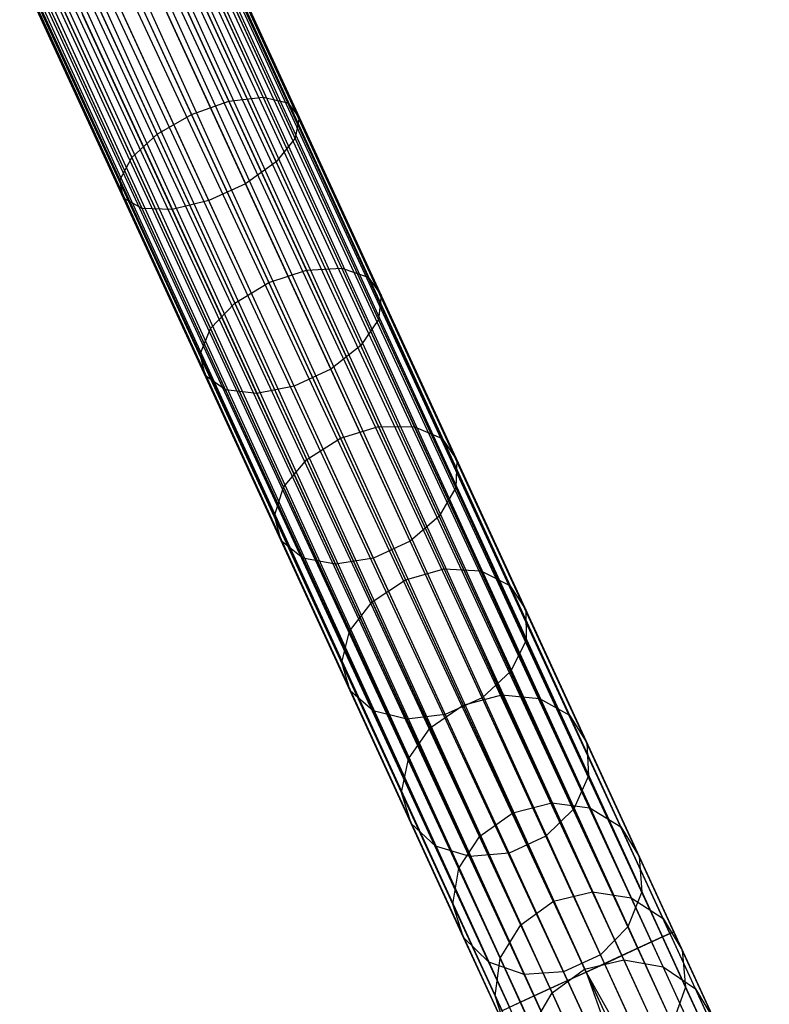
# Model space of a CAD drawing. Extents: x -102 to 102, y -101 to 102.
# Tile 294 of 481: x 28 to 36, y -74 to -63. Entities that reach past the tile are written whole.
import ezdxf

# ---------------------------------------------------------------- set-up
doc = ezdxf.new("R2010")
doc.units = 0
doc.header["$LTSCALE"] = 25.4
doc.layers.get('0').update_dxf_attribs({"linetype": 'CONTINUOUS'})

# ---------------------------------------------------------------- blocks, each defined once
blk = doc.blocks.new('NL2500011659_STL')
at = {"color": 0}
for p, q in [((19.017, -38.89, -7.395), (34.641, -72.85, -7.395)), ((19.017, -38.89, -7.605), (34.641, -72.85, -7.395)), ((34.601, -72.868, -7.809), (19.017, -38.89, -7.605)), ((19.017, -38.89, -7.605), (34.641, -72.85, -7.395)), ((19.017, -38.89, -7.395), (34.641, -72.85, -7.395)), ((34.601, -72.868, -7.809), (19.017, -38.89, -7.605)), ((34.524, -72.904, -7), (18.788, -38.996, -6.831)), ((18.788, -38.996, -6.831), (34.271, -73.02, -6.691)), ((18.788, -38.996, -6.831), (34.271, -73.02, -6.691)), ((34.524, -72.904, -7), (18.788, -38.996, -6.831)), ((18.788, -38.996, -8.169), (34.412, -72.955, -8.169)), ((18.788, -38.996, -8.169), (34.412, -72.955, -8.169)), ((18.9, -38.944, -7), (34.524, -72.904, -7)), ((18.9, -38.944, -7), (34.524, -72.904, -7)), ((34.412, -72.955, -8.169), (18.9, -38.944, -8)), ((18.9, -38.944, -8), (34.601, -72.868, -7.809)), ((18.9, -38.944, -8), (34.601, -72.868, -7.809)), ((34.412, -72.955, -8.169), (18.9, -38.944, -8)), ((34.641, -72.85, -7.395), (18.977, -38.909, -7.191)), ((18.977, -38.909, -7.191), (34.524, -72.904, -7)), ((18.977, -38.909, -7.191), (34.524, -72.904, -7)), ((34.641, -72.85, -7.395), (18.977, -38.909, -7.191)), ((18.977, -38.909, -7.809), (34.601, -72.868, -7.809)), ((18.977, -38.909, -7.809), (34.601, -72.868, -7.809)), ((18.647, -39.06, -6.691), (34.271, -73.02, -6.691)), ((18.647, -39.06, -6.691), (34.271, -73.02, -6.691)), ((34.107, -73.095, -8.414), (18.647, -39.06, -8.309)), ((18.647, -39.06, -8.309), (34.412, -72.955, -8.169)), ((18.647, -39.06, -8.309), (34.412, -72.955, -8.169)), ((34.107, -73.095, -8.414), (18.647, -39.06, -8.309)), ((34.271, -73.02, -6.691), (18.483, -39.136, -6.586)), ((18.483, -39.136, -6.586), (33.926, -73.179, -6.522)), ((18.483, -39.136, -6.586), (33.926, -73.179, -6.522)), ((34.271, -73.02, -6.691), (18.483, -39.136, -6.586)), ((18.483, -39.136, -8.414), (34.107, -73.095, -8.414)), ((18.483, -39.136, -8.414), (34.107, -73.095, -8.414)), ((18.302, -39.219, -6.522), (33.926, -73.179, -6.522)), ((18.302, -39.219, -6.522), (33.926, -73.179, -6.522)), ((18.302, -39.219, -8.478), (33.737, -73.265, -8.5)), ((18.302, -39.219, -8.478), (33.737, -73.265, -8.5)), ((18.302, -39.219, -8.478), (34.107, -73.095, -8.414)), ((18.302, -39.219, -8.478), (34.107, -73.095, -8.414)), ((33.368, -73.435, -8.414), (17.924, -39.393, -8.478)), ((17.924, -39.393, -8.478), (33.737, -73.265, -8.5)), ((33.368, -73.435, -8.414), (17.924, -39.393, -8.478)), ((17.924, -39.393, -6.522), (33.548, -73.352, -6.522)), ((17.924, -39.393, -6.522), (33.548, -73.352, -6.522)), ((17.924, -39.393, -8.478), (33.737, -73.265, -8.5)), ((18.113, -39.306, -6.5), (33.737, -73.265, -6.5)), ((18.113, -39.306, -6.5), (33.737, -73.265, -6.5)), ((18.113, -39.306, -8.5), (33.737, -73.265, -8.5)), ((18.113, -39.306, -8.5), (33.737, -73.265, -8.5)), ((17.744, -39.476, -8.414), (33.368, -73.435, -8.414)), ((17.744, -39.476, -8.414), (33.368, -73.435, -8.414)), ((33.548, -73.352, -6.522), (17.744, -39.476, -6.586)), ((17.744, -39.476, -6.586), (33.203, -73.511, -6.691)), ((17.744, -39.476, -6.586), (33.203, -73.511, -6.691)), ((33.548, -73.352, -6.522), (17.744, -39.476, -6.586)), ((33.062, -73.576, -8.169), (17.579, -39.552, -8.309)), ((17.579, -39.552, -8.309), (33.368, -73.435, -8.414)), ((17.579, -39.552, -8.309), (33.368, -73.435, -8.414)), ((33.062, -73.576, -8.169), (17.579, -39.552, -8.309)), ((17.579, -39.552, -6.691), (33.203, -73.511, -6.691)), ((17.579, -39.552, -6.691), (33.203, -73.511, -6.691)), ((17.249, -39.704, -7.809), (32.873, -73.663, -7.809)), ((17.249, -39.704, -7.809), (32.873, -73.663, -7.809)), ((32.95, -73.627, -7), (17.249, -39.704, -7.191)), ((17.249, -39.704, -7.191), (32.834, -73.681, -7.395)), ((17.249, -39.704, -7.191), (32.834, -73.681, -7.395)), ((32.95, -73.627, -7), (17.249, -39.704, -7.191)), ((32.873, -73.663, -7.809), (17.327, -39.668, -8)), ((17.327, -39.668, -8), (33.062, -73.576, -8.169)), ((17.327, -39.668, -8), (33.062, -73.576, -8.169)), ((32.873, -73.663, -7.809), (17.327, -39.668, -8)), ((17.327, -39.668, -7), (32.95, -73.627, -7)), ((17.327, -39.668, -7), (32.95, -73.627, -7)), ((17.438, -39.617, -8.169), (33.062, -73.576, -8.169)), ((17.438, -39.617, -8.169), (33.062, -73.576, -8.169)), ((33.203, -73.511, -6.691), (17.438, -39.617, -6.831)), ((17.438, -39.617, -6.831), (32.95, -73.627, -7)), ((17.438, -39.617, -6.831), (32.95, -73.627, -7)), ((33.203, -73.511, -6.691), (17.438, -39.617, -6.831)), ((32.834, -73.681, -7.395), (17.21, -39.722, -7.605)), ((17.21, -39.722, -7.395), (32.834, -73.681, -7.395)), ((32.834, -73.681, -7.395), (17.21, -39.722, -7.605)), ((17.21, -39.722, -7.605), (32.873, -73.663, -7.809)), ((17.21, -39.722, -7.605), (32.873, -73.663, -7.809)), ((17.21, -39.722, -7.395), (32.834, -73.681, -7.395)), ((30.414, -64.263, -304.806), (29.556, -62.4, -305.683)), ((30.414, -64.263, -304.806), (29.556, -62.4, -305.683)), ((30.062, -64.305, -304.587), (29.216, -62.465, -305.453)), ((30.062, -64.305, -304.587), (29.216, -62.465, -305.453)), ((30.669, -64.322, -305.128), (29.796, -62.424, -306.021)), ((30.669, -64.322, -305.128), (29.796, -62.424, -306.021)), ((30.786, -64.472, -305.498), (29.894, -62.534, -306.41)), ((30.786, -64.472, -305.498), (29.894, -62.534, -306.41)), ((28.834, -62.609, -305.372), (29.677, -64.44, -304.509)), ((28.834, -62.609, -305.372), (29.677, -64.44, -304.509)), ((29.323, -64.645, -304.587), (28.477, -62.805, -305.453)), ((29.323, -64.645, -304.587), (28.477, -62.805, -305.453)), ((30.743, -64.685, -305.852), (29.834, -62.709, -306.782)), ((30.743, -64.685, -305.852), (29.834, -62.709, -306.782)), ((30.548, -64.927, -306.129), (29.625, -62.921, -307.073)), ((30.548, -64.927, -306.129), (29.625, -62.921, -307.073)), ((29.063, -64.885, -304.806), (28.206, -63.021, -305.683)), ((29.063, -64.885, -304.806), (28.206, -63.021, -305.683)), ((30.234, -65.154, -306.28), (29.304, -63.132, -307.232)), ((30.234, -65.154, -306.28), (29.304, -63.132, -307.232)), ((28.941, -65.117, -305.128), (28.068, -63.219, -306.021)), ((28.941, -65.117, -305.128), (28.068, -63.219, -306.021)), ((29.856, -65.328, -306.28), (28.926, -63.306, -307.232)), ((29.856, -65.328, -306.28), (28.926, -63.306, -307.232)), ((28.979, -65.303, -305.498), (28.087, -63.365, -306.41)), ((28.979, -65.303, -305.498), (28.087, -63.365, -306.41)), ((29.48, -65.418, -306.129), (28.557, -63.412, -307.073)), ((29.48, -65.418, -306.129), (28.557, -63.412, -307.073)), ((29.169, -65.409, -305.852), (28.26, -63.433, -306.782)), ((29.169, -65.409, -305.852), (28.26, -63.433, -306.782)), ((29.677, -64.44, -304.509), (30.062, -64.305, -304.587)), ((29.677, -64.44, -304.509), (30.062, -64.305, -304.587)), ((30.062, -64.305, -304.587), (30.414, -64.263, -304.806)), ((30.062, -64.305, -304.587), (30.414, -64.263, -304.806)), ((30.861, -66.042, -303.493), (30.062, -64.305, -304.587)), ((30.861, -66.042, -303.493), (30.062, -64.305, -304.587)), ((30.414, -64.263, -304.806), (30.669, -64.322, -305.128)), ((31.223, -66.022, -303.698), (30.414, -64.263, -304.806)), ((31.223, -66.022, -303.698), (30.414, -64.263, -304.806)), ((30.414, -64.263, -304.806), (30.669, -64.322, -305.128)), ((30.669, -64.322, -305.128), (30.786, -64.472, -305.498)), ((31.494, -66.114, -304), (30.669, -64.322, -305.128)), ((31.494, -66.114, -304), (30.669, -64.322, -305.128)), ((30.669, -64.322, -305.128), (30.786, -64.472, -305.498)), ((29.323, -64.645, -304.587), (29.677, -64.44, -304.509)), ((29.323, -64.645, -304.587), (29.677, -64.44, -304.509)), ((29.677, -64.44, -304.509), (30.472, -66.169, -303.421)), ((29.677, -64.44, -304.509), (30.472, -66.169, -303.421)), ((30.786, -64.472, -305.498), (30.743, -64.685, -305.852)), ((30.786, -64.472, -305.498), (30.743, -64.685, -305.852)), ((31.628, -66.301, -304.346), (30.786, -64.472, -305.498)), ((31.628, -66.301, -304.346), (30.786, -64.472, -305.498)), ((29.063, -64.885, -304.806), (29.323, -64.645, -304.587)), ((29.063, -64.885, -304.806), (29.323, -64.645, -304.587)), ((30.122, -66.382, -303.493), (29.323, -64.645, -304.587)), ((30.122, -66.382, -303.493), (29.323, -64.645, -304.587)), ((30.743, -64.685, -305.852), (30.548, -64.927, -306.129)), ((30.743, -64.685, -305.852), (30.548, -64.927, -306.129)), ((31.601, -66.551, -304.678), (30.743, -64.685, -305.852)), ((31.601, -66.551, -304.678), (30.743, -64.685, -305.852)), ((28.941, -65.117, -305.128), (29.063, -64.885, -304.806)), ((28.941, -65.117, -305.128), (29.063, -64.885, -304.806)), ((29.873, -66.644, -303.698), (29.063, -64.885, -304.806)), ((29.873, -66.644, -303.698), (29.063, -64.885, -304.806)), ((30.548, -64.927, -306.129), (30.234, -65.154, -306.28)), ((30.548, -64.927, -306.129), (30.234, -65.154, -306.28)), ((31.419, -66.82, -304.937), (30.548, -64.927, -306.129)), ((31.419, -66.82, -304.937), (30.548, -64.927, -306.129)), ((28.979, -65.303, -305.498), (28.941, -65.117, -305.128)), ((29.766, -66.909, -304), (28.941, -65.117, -305.128)), ((28.979, -65.303, -305.498), (28.941, -65.117, -305.128)), ((29.766, -66.909, -304), (28.941, -65.117, -305.128)), ((30.234, -65.154, -306.28), (29.856, -65.328, -306.28)), ((30.234, -65.154, -306.28), (29.856, -65.328, -306.28)), ((31.112, -67.063, -305.078), (30.234, -65.154, -306.28)), ((31.112, -67.063, -305.078), (30.234, -65.154, -306.28)), ((29.169, -65.409, -305.852), (28.979, -65.303, -305.498)), ((29.821, -67.132, -304.346), (28.979, -65.303, -305.498)), ((29.169, -65.409, -305.852), (28.979, -65.303, -305.498)), ((29.821, -67.132, -304.346), (28.979, -65.303, -305.498)), ((29.856, -65.328, -306.28), (29.48, -65.418, -306.129)), ((29.856, -65.328, -306.28), (29.48, -65.418, -306.129)), ((30.735, -67.237, -305.078), (29.856, -65.328, -306.28)), ((30.735, -67.237, -305.078), (29.856, -65.328, -306.28)), ((29.48, -65.418, -306.129), (29.169, -65.409, -305.852)), ((30.028, -67.275, -304.678), (29.169, -65.409, -305.852)), ((29.48, -65.418, -306.129), (29.169, -65.409, -305.852)), ((30.028, -67.275, -304.678), (29.169, -65.409, -305.852)), ((30.351, -67.312, -304.937), (29.48, -65.418, -306.129)), ((30.351, -67.312, -304.937), (29.48, -65.418, -306.129)), ((30.472, -66.169, -303.421), (30.861, -66.042, -303.493)), ((30.472, -66.169, -303.421), (30.861, -66.042, -303.493)), ((30.861, -66.042, -303.493), (31.223, -66.022, -303.698)), ((30.861, -66.042, -303.493), (31.223, -66.022, -303.698)), ((31.603, -67.653, -302.187), (30.861, -66.042, -303.493)), ((31.603, -67.653, -302.187), (30.861, -66.042, -303.493)), ((31.223, -66.022, -303.698), (31.494, -66.114, -304)), ((31.973, -67.654, -302.375), (31.223, -66.022, -303.698)), ((31.973, -67.654, -302.375), (31.223, -66.022, -303.698)), ((31.223, -66.022, -303.698), (31.494, -66.114, -304)), ((31.494, -66.114, -304), (31.628, -66.301, -304.346)), ((32.258, -67.776, -302.652), (31.494, -66.114, -304)), ((32.258, -67.776, -302.652), (31.494, -66.114, -304)), ((31.494, -66.114, -304), (31.628, -66.301, -304.346)), ((30.122, -66.382, -303.493), (30.472, -66.169, -303.421)), ((30.122, -66.382, -303.493), (30.472, -66.169, -303.421)), ((30.472, -66.169, -303.421), (31.21, -67.773, -302.12)), ((30.472, -66.169, -303.421), (31.21, -67.773, -302.12)), ((31.628, -66.301, -304.346), (31.601, -66.551, -304.678)), ((31.628, -66.301, -304.346), (31.601, -66.551, -304.678)), ((32.408, -67.998, -302.97), (31.628, -66.301, -304.346)), ((32.408, -67.998, -302.97), (31.628, -66.301, -304.346)), ((29.873, -66.644, -303.698), (30.122, -66.382, -303.493)), ((29.873, -66.644, -303.698), (30.122, -66.382, -303.493)), ((30.864, -67.993, -302.187), (30.122, -66.382, -303.493)), ((30.864, -67.993, -302.187), (30.122, -66.382, -303.493)), ((31.601, -66.551, -304.678), (31.419, -66.82, -304.937)), ((31.601, -66.551, -304.678), (31.419, -66.82, -304.937)), ((32.397, -68.281, -303.274), (31.601, -66.551, -304.678)), ((32.397, -68.281, -303.274), (31.601, -66.551, -304.678)), ((29.766, -66.909, -304), (29.873, -66.644, -303.698)), ((29.766, -66.909, -304), (29.873, -66.644, -303.698)), ((30.623, -68.275, -302.375), (29.873, -66.644, -303.698)), ((30.623, -68.275, -302.375), (29.873, -66.644, -303.698)), ((31.419, -66.82, -304.937), (31.112, -67.063, -305.078)), ((31.419, -66.82, -304.937), (31.112, -67.063, -305.078)), ((32.227, -68.576, -303.512), (31.419, -66.82, -304.937)), ((32.227, -68.576, -303.512), (31.419, -66.82, -304.937)), ((29.821, -67.132, -304.346), (29.766, -66.909, -304)), ((30.53, -68.571, -302.652), (29.766, -66.909, -304)), ((29.821, -67.132, -304.346), (29.766, -66.909, -304)), ((30.53, -68.571, -302.652), (29.766, -66.909, -304)), ((31.112, -67.063, -305.078), (30.735, -67.237, -305.078)), ((31.112, -67.063, -305.078), (30.735, -67.237, -305.078)), ((31.927, -68.833, -303.642), (31.112, -67.063, -305.078)), ((31.927, -68.833, -303.642), (31.112, -67.063, -305.078)), ((30.028, -67.275, -304.678), (29.821, -67.132, -304.346)), ((30.601, -68.829, -302.97), (29.821, -67.132, -304.346)), ((30.028, -67.275, -304.678), (29.821, -67.132, -304.346)), ((30.601, -68.829, -302.97), (29.821, -67.132, -304.346)), ((30.735, -67.237, -305.078), (30.351, -67.312, -304.937)), ((30.735, -67.237, -305.078), (30.351, -67.312, -304.937)), ((31.549, -69.007, -303.642), (30.735, -67.237, -305.078)), ((31.549, -69.007, -303.642), (30.735, -67.237, -305.078)), ((30.351, -67.312, -304.937), (30.028, -67.275, -304.678)), ((30.824, -69.005, -303.274), (30.028, -67.275, -304.678)), ((30.351, -67.312, -304.937), (30.028, -67.275, -304.678)), ((30.824, -69.005, -303.274), (30.028, -67.275, -304.678)), ((31.159, -69.068, -303.512), (30.351, -67.312, -304.937)), ((31.159, -69.068, -303.512), (30.351, -67.312, -304.937)), ((31.21, -67.773, -302.12), (31.603, -67.653, -302.187)), ((31.21, -67.773, -302.12), (31.603, -67.653, -302.187)), ((31.603, -67.653, -302.187), (31.973, -67.654, -302.375)), ((32.276, -69.116, -300.685), (31.603, -67.653, -302.187)), ((32.276, -69.116, -300.685), (31.603, -67.653, -302.187)), ((31.603, -67.653, -302.187), (31.973, -67.654, -302.375)), ((31.973, -67.654, -302.375), (32.258, -67.776, -302.652)), ((32.655, -69.136, -300.853), (31.973, -67.654, -302.375)), ((32.655, -69.136, -300.853), (31.973, -67.654, -302.375)), ((31.973, -67.654, -302.375), (32.258, -67.776, -302.652)), ((30.864, -67.993, -302.187), (31.21, -67.773, -302.12)), ((30.864, -67.993, -302.187), (31.21, -67.773, -302.12)), ((31.21, -67.773, -302.12), (31.88, -69.229, -300.625)), ((31.21, -67.773, -302.12), (31.88, -69.229, -300.625)), ((32.258, -67.776, -302.652), (32.408, -67.998, -302.97)), ((32.953, -69.286, -301.102), (32.258, -67.776, -302.652)), ((32.953, -69.286, -301.102), (32.258, -67.776, -302.652)), ((32.258, -67.776, -302.652), (32.408, -67.998, -302.97)), ((30.623, -68.275, -302.375), (30.864, -67.993, -302.187)), ((30.623, -68.275, -302.375), (30.864, -67.993, -302.187)), ((31.537, -69.456, -300.685), (30.864, -67.993, -302.187)), ((31.537, -69.456, -300.685), (30.864, -67.993, -302.187)), ((32.408, -67.998, -302.97), (32.397, -68.281, -303.274)), ((32.408, -67.998, -302.97), (32.397, -68.281, -303.274)), ((33.117, -69.539, -301.388), (32.408, -67.998, -302.97)), ((33.117, -69.539, -301.388), (32.408, -67.998, -302.97)), ((30.53, -68.571, -302.652), (30.623, -68.275, -302.375)), ((30.53, -68.571, -302.652), (30.623, -68.275, -302.375)), ((31.305, -69.757, -300.853), (30.623, -68.275, -302.375)), ((31.305, -69.757, -300.853), (30.623, -68.275, -302.375)), ((32.397, -68.281, -303.274), (32.227, -68.576, -303.512)), ((32.397, -68.281, -303.274), (32.227, -68.576, -303.512)), ((33.12, -69.853, -301.661), (32.397, -68.281, -303.274)), ((33.12, -69.853, -301.661), (32.397, -68.281, -303.274)), ((30.601, -68.829, -302.97), (30.53, -68.571, -302.652)), ((31.225, -70.081, -301.102), (30.53, -68.571, -302.652)), ((30.601, -68.829, -302.97), (30.53, -68.571, -302.652)), ((31.225, -70.081, -301.102), (30.53, -68.571, -302.652)), ((32.227, -68.576, -303.512), (31.927, -68.833, -303.642)), ((32.227, -68.576, -303.512), (31.927, -68.833, -303.642)), ((32.961, -70.172, -301.875), (32.227, -68.576, -303.512)), ((32.961, -70.172, -301.875), (32.227, -68.576, -303.512)), ((30.824, -69.005, -303.274), (30.601, -68.829, -302.97)), ((31.31, -70.371, -301.388), (30.601, -68.829, -302.97)), ((30.824, -69.005, -303.274), (30.601, -68.829, -302.97)), ((31.31, -70.371, -301.388), (30.601, -68.829, -302.97)), ((31.927, -68.833, -303.642), (31.549, -69.007, -303.642)), ((31.927, -68.833, -303.642), (31.549, -69.007, -303.642)), ((32.667, -70.442, -301.991), (31.927, -68.833, -303.642)), ((32.667, -70.442, -301.991), (31.927, -68.833, -303.642)), ((31.159, -69.068, -303.512), (30.824, -69.005, -303.274)), ((31.547, -70.577, -301.661), (30.824, -69.005, -303.274)), ((31.159, -69.068, -303.512), (30.824, -69.005, -303.274)), ((31.547, -70.577, -301.661), (30.824, -69.005, -303.274)), ((31.549, -69.007, -303.642), (31.159, -69.068, -303.512)), ((31.549, -69.007, -303.642), (31.159, -69.068, -303.512)), ((31.893, -70.663, -301.875), (31.159, -69.068, -303.512)), ((31.893, -70.663, -301.875), (31.159, -69.068, -303.512)), ((32.289, -70.616, -301.991), (31.549, -69.007, -303.642)), ((32.289, -70.616, -301.991), (31.549, -69.007, -303.642)), ((31.88, -69.229, -300.625), (32.276, -69.116, -300.685)), ((31.88, -69.229, -300.625), (32.276, -69.116, -300.685)), ((32.276, -69.116, -300.685), (32.655, -69.136, -300.853)), ((32.872, -70.413, -299.007), (32.276, -69.116, -300.685)), ((32.872, -70.413, -299.007), (32.276, -69.116, -300.685)), ((32.276, -69.116, -300.685), (32.655, -69.136, -300.853)), ((32.655, -69.136, -300.853), (32.953, -69.286, -301.102)), ((33.259, -70.449, -299.154), (32.655, -69.136, -300.853)), ((33.259, -70.449, -299.154), (32.655, -69.136, -300.853)), ((32.655, -69.136, -300.853), (32.953, -69.286, -301.102)), ((31.537, -69.456, -300.685), (31.88, -69.229, -300.625)), ((31.537, -69.456, -300.685), (31.88, -69.229, -300.625)), ((31.88, -69.229, -300.625), (32.474, -70.52, -298.955)), ((31.88, -69.229, -300.625), (32.474, -70.52, -298.955)), ((32.953, -69.286, -301.102), (33.117, -69.539, -301.388)), ((33.568, -70.623, -299.371), (32.953, -69.286, -301.102)), ((33.568, -70.623, -299.371), (32.953, -69.286, -301.102)), ((32.953, -69.286, -301.102), (33.117, -69.539, -301.388)), ((31.305, -69.757, -300.853), (31.537, -69.456, -300.685)), ((31.305, -69.757, -300.853), (31.537, -69.456, -300.685)), ((32.133, -70.753, -299.007), (31.537, -69.456, -300.685)), ((32.133, -70.753, -299.007), (31.537, -69.456, -300.685)), ((33.117, -69.539, -301.388), (33.12, -69.853, -301.661)), ((33.746, -70.905, -299.621), (33.117, -69.539, -301.388)), ((33.746, -70.905, -299.621), (33.117, -69.539, -301.388)), ((33.117, -69.539, -301.388), (33.12, -69.853, -301.661)), ((31.225, -70.081, -301.102), (31.305, -69.757, -300.853)), ((31.225, -70.081, -301.102), (31.305, -69.757, -300.853)), ((31.909, -71.07, -299.154), (31.305, -69.757, -300.853)), ((31.909, -71.07, -299.154), (31.305, -69.757, -300.853)), ((33.12, -69.853, -301.661), (32.961, -70.172, -301.875)), ((33.12, -69.853, -301.661), (32.961, -70.172, -301.875)), ((33.761, -71.245, -299.859), (33.12, -69.853, -301.661)), ((33.761, -71.245, -299.859), (33.12, -69.853, -301.661)), ((31.31, -70.371, -301.388), (31.225, -70.081, -301.102)), ((31.84, -71.418, -299.371), (31.225, -70.081, -301.102)), ((31.31, -70.371, -301.388), (31.225, -70.081, -301.102)), ((31.84, -71.418, -299.371), (31.225, -70.081, -301.102)), ((32.961, -70.172, -301.875), (32.667, -70.442, -301.991)), ((32.961, -70.172, -301.875), (32.667, -70.442, -301.991)), ((33.611, -71.585, -300.045), (32.961, -70.172, -301.875)), ((33.611, -71.585, -300.045), (32.961, -70.172, -301.875)), ((31.547, -70.577, -301.661), (31.31, -70.371, -301.388)), ((31.939, -71.736, -299.621), (31.31, -70.371, -301.388)), ((31.547, -70.577, -301.661), (31.31, -70.371, -301.388)), ((31.939, -71.736, -299.621), (31.31, -70.371, -301.388)), ((32.667, -70.442, -301.991), (32.289, -70.616, -301.991)), ((32.667, -70.442, -301.991), (32.289, -70.616, -301.991)), ((32.474, -70.52, -298.955), (32.872, -70.413, -299.007)), ((32.474, -70.52, -298.955), (32.872, -70.413, -299.007)), ((33.322, -71.867, -300.147), (32.667, -70.442, -301.991)), ((33.322, -71.867, -300.147), (32.667, -70.442, -301.991)), ((32.872, -70.413, -299.007), (33.259, -70.449, -299.154)), ((33.384, -71.525, -297.176), (32.872, -70.413, -299.007)), ((33.384, -71.525, -297.176), (32.872, -70.413, -299.007)), ((32.872, -70.413, -299.007), (33.259, -70.449, -299.154)), ((33.259, -70.449, -299.154), (33.568, -70.623, -299.371)), ((33.778, -71.576, -297.3), (33.259, -70.449, -299.154)), ((33.778, -71.576, -297.3), (33.259, -70.449, -299.154)), ((33.259, -70.449, -299.154), (33.568, -70.623, -299.371)), ((31.893, -70.663, -301.875), (31.547, -70.577, -301.661)), ((32.187, -71.969, -299.859), (31.547, -70.577, -301.661)), ((31.893, -70.663, -301.875), (31.547, -70.577, -301.661)), ((32.187, -71.969, -299.859), (31.547, -70.577, -301.661)), ((32.133, -70.753, -299.007), (32.474, -70.52, -298.955)), ((32.133, -70.753, -299.007), (32.474, -70.52, -298.955)), ((32.474, -70.52, -298.955), (32.983, -71.627, -297.132)), ((32.474, -70.52, -298.955), (32.983, -71.627, -297.132)), ((32.289, -70.616, -301.991), (31.893, -70.663, -301.875)), ((32.289, -70.616, -301.991), (31.893, -70.663, -301.875)), ((32.543, -72.077, -300.045), (31.893, -70.663, -301.875)), ((32.543, -72.077, -300.045), (31.893, -70.663, -301.875)), ((32.945, -72.041, -300.147), (32.289, -70.616, -301.991)), ((32.945, -72.041, -300.147), (32.289, -70.616, -301.991)), ((33.568, -70.623, -299.371), (33.746, -70.905, -299.621)), ((34.096, -71.771, -297.483), (33.568, -70.623, -299.371)), ((34.096, -71.771, -297.483), (33.568, -70.623, -299.371)), ((33.568, -70.623, -299.371), (33.746, -70.905, -299.621)), ((31.909, -71.07, -299.154), (32.133, -70.753, -299.007)), ((31.909, -71.07, -299.154), (32.133, -70.753, -299.007)), ((32.645, -71.865, -297.176), (32.133, -70.753, -299.007)), ((32.645, -71.865, -297.176), (32.133, -70.753, -299.007)), ((33.746, -70.905, -299.621), (33.761, -71.245, -299.859)), ((34.285, -72.076, -297.692), (33.746, -70.905, -299.621)), ((34.285, -72.076, -297.692), (33.746, -70.905, -299.621)), ((33.746, -70.905, -299.621), (33.761, -71.245, -299.859)), ((31.84, -71.418, -299.371), (31.909, -71.07, -299.154)), ((31.84, -71.418, -299.371), (31.909, -71.07, -299.154)), ((32.427, -72.197, -297.3), (31.909, -71.07, -299.154)), ((32.427, -72.197, -297.3), (31.909, -71.07, -299.154)), ((33.761, -71.245, -299.859), (33.611, -71.585, -300.045)), ((33.761, -71.245, -299.859), (33.611, -71.585, -300.045)), ((34.31, -72.44, -297.893), (33.761, -71.245, -299.859)), ((34.31, -72.44, -297.893), (33.761, -71.245, -299.859)), ((31.939, -71.736, -299.621), (31.84, -71.418, -299.371)), ((32.368, -72.566, -297.483), (31.84, -71.418, -299.371)), ((31.939, -71.736, -299.621), (31.84, -71.418, -299.371)), ((32.368, -72.566, -297.483), (31.84, -71.418, -299.371)), ((32.983, -71.627, -297.132), (33.384, -71.525, -297.176)), ((32.983, -71.627, -297.132), (33.384, -71.525, -297.176)), ((33.611, -71.585, -300.045), (33.322, -71.867, -300.147)), ((33.611, -71.585, -300.045), (33.322, -71.867, -300.147)), ((33.384, -71.525, -297.176), (33.778, -71.576, -297.3)), ((33.804, -72.438, -295.216), (33.384, -71.525, -297.176)), ((33.804, -72.438, -295.216), (33.384, -71.525, -297.176)), ((33.384, -71.525, -297.176), (33.778, -71.576, -297.3)), ((34.169, -72.798, -298.049), (33.611, -71.585, -300.045)), ((34.169, -72.798, -298.049), (33.611, -71.585, -300.045)), ((33.778, -71.576, -297.3), (34.096, -71.771, -297.483)), ((34.203, -72.5, -295.315), (33.778, -71.576, -297.3)), ((34.203, -72.5, -295.315), (33.778, -71.576, -297.3)), ((33.778, -71.576, -297.3), (34.096, -71.771, -297.483)), ((32.645, -71.865, -297.176), (32.983, -71.627, -297.132)), ((32.645, -71.865, -297.176), (32.983, -71.627, -297.132)), ((32.983, -71.627, -297.132), (33.402, -72.536, -295.181)), ((32.983, -71.627, -297.132), (33.402, -72.536, -295.181)), ((32.187, -71.969, -299.859), (31.939, -71.736, -299.621)), ((32.478, -72.908, -297.692), (31.939, -71.736, -299.621)), ((32.187, -71.969, -299.859), (31.939, -71.736, -299.621)), ((32.478, -72.908, -297.692), (31.939, -71.736, -299.621)), ((34.096, -71.771, -297.483), (34.285, -72.076, -297.692)), ((34.53, -72.713, -295.461), (34.096, -71.771, -297.483)), ((34.53, -72.713, -295.461), (34.096, -71.771, -297.483)), ((34.096, -71.771, -297.483), (34.285, -72.076, -297.692)), ((32.427, -72.197, -297.3), (32.645, -71.865, -297.176)), ((32.427, -72.197, -297.3), (32.645, -71.865, -297.176)), ((33.065, -72.778, -295.216), (32.645, -71.865, -297.176)), ((33.065, -72.778, -295.216), (32.645, -71.865, -297.176)), ((33.322, -71.867, -300.147), (32.945, -72.041, -300.147)), ((33.322, -71.867, -300.147), (32.945, -72.041, -300.147)), ((33.885, -73.089, -298.135), (33.322, -71.867, -300.147)), ((33.885, -73.089, -298.135), (33.322, -71.867, -300.147)), ((32.543, -72.077, -300.045), (32.187, -71.969, -299.859)), ((32.737, -73.164, -297.893), (32.187, -71.969, -299.859)), ((32.543, -72.077, -300.045), (32.187, -71.969, -299.859)), ((32.737, -73.164, -297.893), (32.187, -71.969, -299.859)), ((32.945, -72.041, -300.147), (32.543, -72.077, -300.045)), ((32.945, -72.041, -300.147), (32.543, -72.077, -300.045)), ((33.101, -73.289, -298.049), (32.543, -72.077, -300.045)), ((33.101, -73.289, -298.049), (32.543, -72.077, -300.045)), ((33.507, -73.263, -298.135), (32.945, -72.041, -300.147)), ((33.507, -73.263, -298.135), (32.945, -72.041, -300.147)), ((34.285, -72.076, -297.692), (34.31, -72.44, -297.893)), ((34.727, -73.038, -295.628), (34.285, -72.076, -297.692)), ((34.727, -73.038, -295.628), (34.285, -72.076, -297.692)), ((34.285, -72.076, -297.692), (34.31, -72.44, -297.893)), ((32.368, -72.566, -297.483), (32.427, -72.197, -297.3)), ((32.368, -72.566, -297.483), (32.427, -72.197, -297.3)), ((32.853, -73.122, -295.315), (32.427, -72.197, -297.3)), ((32.853, -73.122, -295.315), (32.427, -72.197, -297.3)), ((33.402, -72.536, -295.181), (33.804, -72.438, -295.216)), ((33.402, -72.536, -295.181), (33.804, -72.438, -295.216)), ((33.804, -72.438, -295.216), (34.203, -72.5, -295.315)), ((34.127, -73.14, -293.154), (33.804, -72.438, -295.216)), ((34.127, -73.14, -293.154), (33.804, -72.438, -295.216)), ((33.804, -72.438, -295.216), (34.203, -72.5, -295.315)), ((34.31, -72.44, -297.893), (34.169, -72.798, -298.049)), ((34.31, -72.44, -297.893), (34.169, -72.798, -298.049)), ((34.203, -72.5, -295.315), (34.53, -72.713, -295.461)), ((34.53, -73.211, -293.226), (34.203, -72.5, -295.315)), ((34.53, -73.211, -293.226), (34.203, -72.5, -295.315)), ((34.203, -72.5, -295.315), (34.53, -72.713, -295.461)), ((34.762, -73.42, -295.788), (34.31, -72.44, -297.893)), ((34.762, -73.42, -295.788), (34.31, -72.44, -297.893)), ((32.478, -72.908, -297.692), (32.368, -72.566, -297.483)), ((32.802, -73.508, -295.461), (32.368, -72.566, -297.483)), ((32.478, -72.908, -297.692), (32.368, -72.566, -297.483)), ((32.802, -73.508, -295.461), (32.368, -72.566, -297.483)), ((33.065, -72.778, -295.216), (33.402, -72.536, -295.181)), ((33.065, -72.778, -295.216), (33.402, -72.536, -295.181)), ((33.402, -72.536, -295.181), (33.723, -73.235, -293.128)), ((33.402, -72.536, -295.181), (33.723, -73.235, -293.128)), ((34.53, -72.713, -295.461), (34.727, -73.038, -295.628)), ((34.863, -73.437, -293.333), (34.53, -72.713, -295.461)), ((34.863, -73.437, -293.333), (34.53, -72.713, -295.461)), ((34.53, -72.713, -295.461), (34.727, -73.038, -295.628)), ((32.853, -73.122, -295.315), (33.065, -72.778, -295.216)), ((32.853, -73.122, -295.315), (33.065, -72.778, -295.216)), ((33.388, -73.48, -293.154), (33.065, -72.778, -295.216)), ((33.388, -73.48, -293.154), (33.065, -72.778, -295.216)), ((34.169, -72.798, -298.049), (33.885, -73.089, -298.135)), ((34.169, -72.798, -298.049), (33.885, -73.089, -298.135)), ((34.627, -73.794, -295.913), (34.169, -72.798, -298.049)), ((34.627, -73.794, -295.913), (34.169, -72.798, -298.049)), ((32.737, -73.164, -297.893), (32.478, -72.908, -297.692)), ((32.92, -73.869, -295.628), (32.478, -72.908, -297.692)), ((32.737, -73.164, -297.893), (32.478, -72.908, -297.692)), ((32.92, -73.869, -295.628), (32.478, -72.908, -297.692)), ((34.271, -73.02, -6.691), (34.524, -72.904, -7)), ((34.271, -73.02, -6.691), (34.524, -72.904, -7)), ((34.601, -72.868, -7.809), (34.412, -72.955, -8.169)), ((34.601, -72.868, -7.809), (34.412, -72.955, -8.169)), ((34.524, -72.904, -7), (34.641, -72.85, -7.395)), ((34.524, -72.904, -7), (34.641, -72.85, -7.395)), ((34.524, -72.904, -7), (35.526, -75.081, -7.141)), ((34.524, -72.904, -7), (35.526, -75.081, -7.141)), ((34.641, -72.85, -7.395), (34.601, -72.868, -7.809)), ((34.641, -72.85, -7.395), (34.601, -72.868, -7.809)), ((34.601, -72.868, -7.809), (35.563, -74.959, -7.944)), ((34.601, -72.868, -7.809), (35.563, -74.959, -7.944)), ((34.641, -72.85, -7.395), (35.623, -74.985, -7.533)), ((34.641, -72.85, -7.395), (35.623, -74.985, -7.533)), ((33.926, -73.179, -6.522), (34.271, -73.02, -6.691)), ((33.926, -73.179, -6.522), (34.271, -73.02, -6.691)), ((34.412, -72.955, -8.169), (34.107, -73.095, -8.414)), ((34.412, -72.955, -8.169), (34.107, -73.095, -8.414)), ((34.271, -73.02, -6.691), (35.288, -75.23, -6.834)), ((34.271, -73.02, -6.691), (35.288, -75.23, -6.834)), ((34.412, -72.955, -8.169), (35.357, -75.008, -8.302)), ((34.412, -72.955, -8.169), (35.357, -75.008, -8.302)), ((34.727, -73.038, -295.628), (34.762, -73.42, -295.788)), ((35.067, -73.778, -293.455), (34.727, -73.038, -295.628)), ((35.067, -73.778, -293.455), (34.727, -73.038, -295.628)), ((34.727, -73.038, -295.628), (34.762, -73.42, -295.788)), ((32.802, -73.508, -295.461), (32.853, -73.122, -295.315)), ((32.802, -73.508, -295.461), (32.853, -73.122, -295.315)), ((33.18, -73.833, -293.226), (32.853, -73.122, -295.315)), ((33.18, -73.833, -293.226), (32.853, -73.122, -295.315)), ((33.885, -73.089, -298.135), (33.507, -73.263, -298.135)), ((33.885, -73.089, -298.135), (33.507, -73.263, -298.135)), ((33.723, -73.235, -293.128), (34.127, -73.14, -293.154)), ((33.723, -73.235, -293.128), (34.127, -73.14, -293.154)), ((34.107, -73.095, -8.414), (33.737, -73.265, -8.5)), ((34.107, -73.095, -8.414), (33.737, -73.265, -8.5)), ((34.347, -74.093, -295.981), (33.885, -73.089, -298.135)), ((34.347, -74.093, -295.981), (33.885, -73.089, -298.135)), ((34.107, -73.095, -8.414), (35.039, -75.123, -8.544)), ((34.107, -73.095, -8.414), (35.039, -75.123, -8.544)), ((34.127, -73.14, -293.154), (34.53, -73.211, -293.226)), ((34.349, -73.621, -291.016), (34.127, -73.14, -293.154)), ((34.349, -73.621, -291.016), (34.127, -73.14, -293.154)), ((34.127, -73.14, -293.154), (34.53, -73.211, -293.226)), ((33.101, -73.289, -298.049), (32.737, -73.164, -297.893)), ((33.188, -74.144, -295.788), (32.737, -73.164, -297.893)), ((33.101, -73.289, -298.049), (32.737, -73.164, -297.893)), ((33.188, -74.144, -295.788), (32.737, -73.164, -297.893)), ((33.388, -73.48, -293.154), (33.723, -73.235, -293.128)), ((33.388, -73.48, -293.154), (33.723, -73.235, -293.128)), ((33.723, -73.235, -293.128), (33.944, -73.714, -291)), ((33.723, -73.235, -293.128), (33.944, -73.714, -291)), ((33.737, -73.265, -6.5), (33.926, -73.179, -6.522)), ((33.737, -73.265, -6.5), (33.926, -73.179, -6.522)), ((33.926, -73.179, -6.522), (34.951, -75.407, -6.666)), ((33.926, -73.179, -6.522), (34.951, -75.407, -6.666)), ((34.53, -73.211, -293.226), (34.863, -73.437, -293.333)), ((34.755, -73.699, -291.061), (34.53, -73.211, -293.226)), ((34.755, -73.699, -291.061), (34.53, -73.211, -293.226)), ((34.53, -73.211, -293.226), (34.863, -73.437, -293.333)), ((33.507, -73.263, -298.135), (33.101, -73.289, -298.049)), ((33.507, -73.263, -298.135), (33.101, -73.289, -298.049)), ((33.559, -74.285, -295.913), (33.101, -73.289, -298.049)), ((33.559, -74.285, -295.913), (33.101, -73.289, -298.049)), ((33.737, -73.265, -8.5), (33.368, -73.435, -8.414)), ((33.737, -73.265, -8.5), (33.368, -73.435, -8.414)), ((33.969, -74.267, -295.981), (33.507, -73.263, -298.135)), ((33.969, -74.267, -295.981), (33.507, -73.263, -298.135)), ((33.548, -73.352, -6.522), (33.737, -73.265, -6.5)), ((33.548, -73.352, -6.522), (33.737, -73.265, -6.5)), ((33.737, -73.265, -6.5), (34.951, -75.407, -6.666)), ((33.737, -73.265, -6.5), (34.951, -75.407, -6.666)), ((33.737, -73.265, -6.5), (34.573, -75.581, -6.666)), ((33.737, -73.265, -6.5), (34.573, -75.581, -6.666)), ((33.737, -73.265, -8.5), (34.666, -75.284, -8.63)), ((33.737, -73.265, -8.5), (34.666, -75.284, -8.63)), ((33.368, -73.435, -8.414), (33.062, -73.576, -8.169)), ((33.368, -73.435, -8.414), (33.062, -73.576, -8.169)), ((33.203, -73.511, -6.691), (33.548, -73.352, -6.522)), ((33.203, -73.511, -6.691), (33.548, -73.352, -6.522)), ((33.368, -73.435, -8.414), (34.3, -75.463, -8.544)), ((33.368, -73.435, -8.414), (34.3, -75.463, -8.544)), ((33.548, -73.352, -6.522), (34.573, -75.581, -6.666)), ((33.548, -73.352, -6.522), (34.573, -75.581, -6.666)), ((34.762, -73.42, -295.788), (34.627, -73.794, -295.913)), ((34.762, -73.42, -295.788), (34.627, -73.794, -295.913)), ((35.109, -74.174, -293.573), (34.762, -73.42, -295.788)), ((35.109, -74.174, -293.573), (34.762, -73.42, -295.788)), ((34.863, -73.437, -293.333), (35.067, -73.778, -293.455)), ((35.091, -73.934, -291.127), (34.863, -73.437, -293.333)), ((35.091, -73.934, -291.127), (34.863, -73.437, -293.333)), ((34.863, -73.437, -293.333), (35.067, -73.778, -293.455)), ((32.92, -73.869, -295.628), (32.802, -73.508, -295.461)), ((33.135, -74.232, -293.333), (32.802, -73.508, -295.461)), ((32.92, -73.869, -295.628), (32.802, -73.508, -295.461)), ((33.135, -74.232, -293.333), (32.802, -73.508, -295.461)), ((32.95, -73.627, -7), (33.203, -73.511, -6.691)), ((32.95, -73.627, -7), (33.203, -73.511, -6.691)), ((33.18, -73.833, -293.226), (33.388, -73.48, -293.154)), ((33.18, -73.833, -293.226), (33.388, -73.48, -293.154)), ((33.203, -73.511, -6.691), (34.22, -75.721, -6.834)), ((33.203, -73.511, -6.691), (34.22, -75.721, -6.834)), ((33.61, -73.961, -291.016), (33.388, -73.48, -293.154)), ((33.61, -73.961, -291.016), (33.388, -73.48, -293.154)), ((33.062, -73.576, -8.169), (32.873, -73.663, -7.809)), ((33.062, -73.576, -8.169), (32.873, -73.663, -7.809)), ((33.062, -73.576, -8.169), (34.007, -75.629, -8.302)), ((33.062, -73.576, -8.169), (34.007, -75.629, -8.302))]:
    blk.add_line(p, q, dxfattribs=at)

msp = doc.modelspace()

# ---------------------------------------------------------------- block references
at = {"color": 0}
msp.add_blockref('NL2500011659_STL', (0, 0), dxfattribs=at)

doc.saveas('drawing.dxf')
